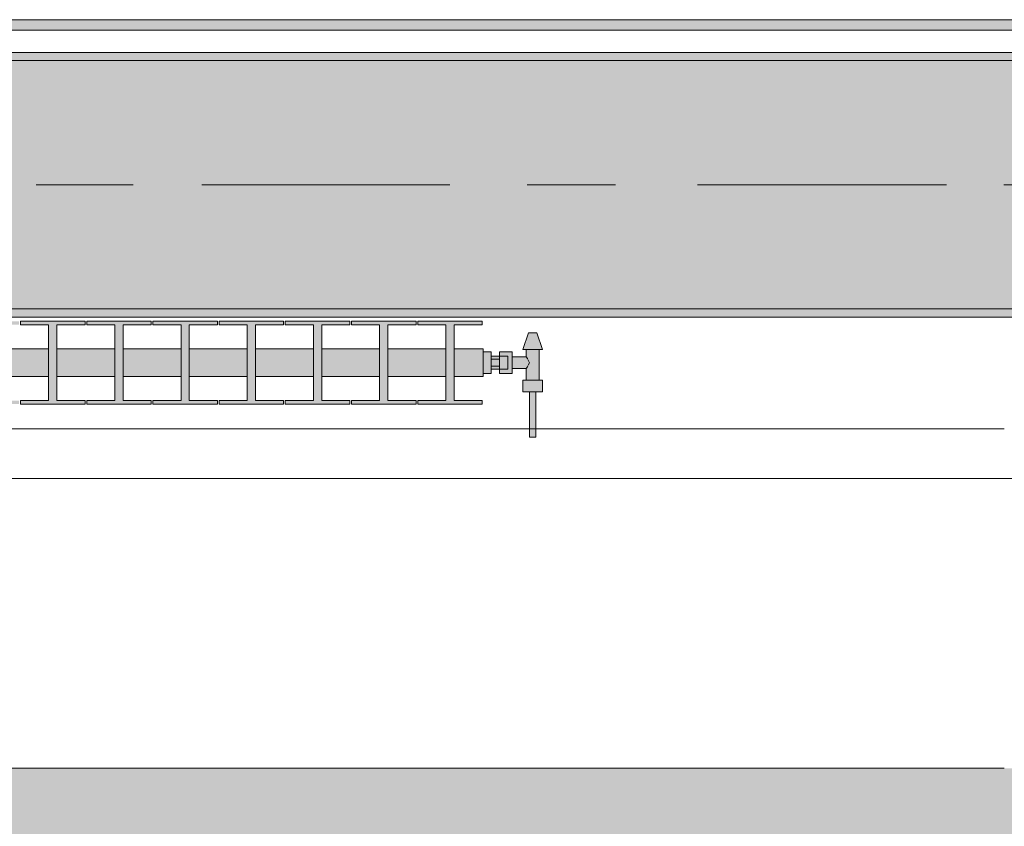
# Model space of a CAD drawing. Header units: metres. Extents: x -3.6 to 85.2, y -11 to 16.8.
# Tile 448 of 508: x 56.36 to 57.55, y -0.225 to 0.749. Entities that reach past the tile are written whole.
import ezdxf

# ---------------------------------------------------------------- set-up
doc = ezdxf.new("R2010")
doc.units = ezdxf.units.M
doc.header["$MEASUREMENT"] = 0
doc.linetypes.add('Achse', pattern=[0.2, 0.1, -0.05, 0, -0.05])
doc.linetypes.add('Strichlinie doppelt', pattern=[0.546806, 0.264583, -0.105833, 0.070556, -0.105833])
for name, color, linetype in [('302 - Elemente.Schraffur', 7, 'Continuous'), ('451 - Universal.Achsen Raster', 7, 'Continuous'), ('604 - Struktur.Wand Aussen', 7, 'Continuous'), ('608 - Struktur.Träger', 7, 'Continuous'), ('801 - HKLSE.Heizung_ Klima_ Lüftung', 7, 'Continuous'), ('Neubau_653 - Abdeckung.TB Verkofferung', 7, 'Continuous')]:
    doc.layers.add(name, color=color, linetype=linetype)
pattern_1 = [(45, (0, 0), (-0.01767767, 0.01767767), [0, -0.025])]

msp = doc.modelspace()

# ---------------------------------------------------------------- hatches: boundary and pattern name
at = {"layer": '302 - Elemente.Schraffur', "linetype": 'Continuous', "lineweight": 0, "true_color": 0x282828}
msp.add_hatch(color=250, dxfattribs=at).paths.add_polyline_path([(55.22, -3.31), (62.435, -3.31), (62.435, -0.155), (55.22, -0.155)])
at = {"layer": '608 - Struktur.Träger', "linetype": 'Continuous', "lineweight": 0, "true_color": 0x000000}
h = msp.add_hatch(dxfattribs=at)
h.set_pattern_fill('Gips_0001', color=18, style=0, pattern_type=2)
h.set_pattern_definition(pattern_1)
h.paths.add_polyline_path([(54.69, 0.71), (54.69, 0.7), (57.97, 0.7), (57.97, 0.71)])
h = msp.add_hatch(dxfattribs=at)
h.set_pattern_fill('Beton__Stahlbeton_0001', color=18, style=0, pattern_type=2)
h.set_pattern_definition([(45, (0, 0), (-0.08485281, 0.08485281), []), (45, (-0.04243, 0.04243), (-0.08485281, 0.08485281), [0.09, -0.03])])
h.paths.add_polyline_path([(0.69, 0.7), (0.38, 0.7), (0.38, 0.4), (0.69, 0.4), (3.97, 0.4), (4.29, 0.4), (7.57, 0.4), (7.89, 0.4), (11.17, 0.4), (11.49, 0.4), (14.77, 0.4), (15.09, 0.4), (18.37, 0.4), (18.69, 0.4), (21.97, 0.4), (22.29, 0.4), (25.57, 0.4), (25.89, 0.4), (29.17, 0.4), (29.49, 0.4), (32.77, 0.4), (33.09, 0.4), (36.37, 0.4), (36.69, 0.4), (39.97, 0.4), (40.29, 0.4), (43.57, 0.4), (43.89, 0.4), (47.17, 0.4), (47.49, 0.4), (50.77, 0.4), (51.09, 0.4), (51.8, 0.4), (51.97, 0.4), (54.37, 0.4), (54.69, 0.4), (57.97, 0.4), (58.29, 0.4), (61.57, 0.4), (61.88, 0.4), (61.88, 0.7), (61.57, 0.7), (58.29, 0.7), (57.97, 0.7), (54.69, 0.7), (54.37, 0.7), (51.97, 0.7), (51.8, 0.7), (51.09, 0.7), (50.77, 0.7), (47.49, 0.7), (47.16, 0.7), (43.89, 0.7), (43.57, 0.7), (40.29, 0.7), (39.935, 0.7), (36.69, 0.7), (36.37, 0.7), (33.09, 0.7), (32.77, 0.7), (29.49, 0.7), (29.17, 0.7), (25.89, 0.7), (25.57, 0.7), (22.29, 0.7), (21.97, 0.7), (18.69, 0.7), (18.37, 0.7), (15.09, 0.7), (14.77, 0.7), (11.49, 0.7), (11.17, 0.7), (7.89, 0.7), (7.57, 0.7), (4.29, 0.7), (3.97, 0.7)])
h = msp.add_hatch(dxfattribs=at)
h.set_pattern_fill('Gips_0001', color=18, style=0, pattern_type=2)
h.set_pattern_definition(pattern_1)
h.paths.add_polyline_path([(54.69, 0.4), (54.69, 0.39), (57.97, 0.39), (57.97, 0.4)])
at = {"layer": '801 - HKLSE.Heizung_ Klima_ Lüftung', "linetype": 'Continuous', "lineweight": 0, "true_color": 0x3a3a3a}
for points in [[(55.72, 0.3183), (55.755, 0.3183), (55.755, 0.2892), (55.721, 0.2892), (55.721, 0.285), (55.799, 0.285), (55.799, 0.2892), (55.765, 0.2892), (55.765, 0.3183), (55.835, 0.3183), (55.835, 0.2892), (55.801, 0.2892), (55.801, 0.285), (55.879, 0.285), (55.879, 0.2892), (55.845, 0.2892), (55.845, 0.3183), (55.915, 0.3183), (55.915, 0.2892), (55.881, 0.2892), (55.881, 0.285), (55.959, 0.285), (55.959, 0.2892), (55.925, 0.2892), (55.925, 0.3183), (55.995, 0.3183), (55.995, 0.2892), (55.961, 0.2892), (55.961, 0.285), (56.039, 0.285), (56.039, 0.2892), (56.005, 0.2892), (56.005, 0.3183), (56.075, 0.3183), (56.075, 0.2892), (56.041, 0.2892), (56.041, 0.285), (56.119, 0.285), (56.119, 0.2892), (56.085, 0.2892), (56.085, 0.3183), (56.155, 0.3183), (56.155, 0.2892), (56.121, 0.2892), (56.121, 0.285), (56.199, 0.285), (56.199, 0.2892), (56.165, 0.2892), (56.165, 0.3183), (56.235, 0.3183), (56.235, 0.2892), (56.201, 0.2892), (56.201, 0.285), (56.279, 0.285), (56.279, 0.2892), (56.245, 0.2892), (56.245, 0.3183), (56.315, 0.3183), (56.315, 0.2892), (56.281, 0.2892), (56.281, 0.285), (56.359, 0.285), (56.359, 0.2892), (56.325, 0.2892), (56.325, 0.3183), (56.395, 0.3183), (56.395, 0.2892), (56.361, 0.2892), (56.361, 0.285), (56.439, 0.285), (56.439, 0.2892), (56.405, 0.2892), (56.405, 0.3183), (56.475, 0.3183), (56.475, 0.2892), (56.441, 0.2892), (56.441, 0.285), (56.519, 0.285), (56.519, 0.2892), (56.485, 0.2892), (56.485, 0.3183), (56.555, 0.3183), (56.555, 0.2892), (56.521, 0.2892), (56.521, 0.285), (56.599, 0.285), (56.599, 0.2892), (56.565, 0.2892), (56.565, 0.3183), (56.635, 0.3183), (56.635, 0.2892), (56.601, 0.2892), (56.601, 0.285), (56.679, 0.285), (56.679, 0.2892), (56.645, 0.2892), (56.645, 0.3183), (56.715, 0.3183), (56.715, 0.2892), (56.681, 0.2892), (56.681, 0.285), (56.759, 0.285), (56.759, 0.2892), (56.725, 0.2892), (56.725, 0.3183), (56.795, 0.3183), (56.795, 0.2892), (56.761, 0.2892), (56.761, 0.285), (56.839, 0.285), (56.839, 0.2892), (56.805, 0.2892), (56.805, 0.3183), (56.875, 0.3183), (56.875, 0.2892), (56.841, 0.2892), (56.841, 0.285), (56.919, 0.285), (56.919, 0.2892), (56.885, 0.2892), (56.885, 0.3183), (56.92, 0.3183), (56.92, 0.3517), (56.885, 0.3517), (56.885, 0.3808), (56.919, 0.3808), (56.919, 0.385), (56.841, 0.385), (56.841, 0.3808), (56.875, 0.3808), (56.875, 0.3517), (56.805, 0.3517), (56.805, 0.3808), (56.839, 0.3808), (56.839, 0.385), (56.761, 0.385), (56.761, 0.3808), (56.795, 0.3808), (56.795, 0.3517), (56.725, 0.3517), (56.725, 0.3808), (56.759, 0.3808), (56.759, 0.385), (56.681, 0.385), (56.681, 0.3808), (56.715, 0.3808), (56.715, 0.3517), (56.645, 0.3517), (56.645, 0.3808), (56.679, 0.3808), (56.679, 0.385), (56.601, 0.385), (56.601, 0.3808), (56.635, 0.3808), (56.635, 0.3517), (56.565, 0.3517), (56.565, 0.3808), (56.599, 0.3808), (56.599, 0.385), (56.521, 0.385), (56.521, 0.3808), (56.555, 0.3808), (56.555, 0.3517), (56.485, 0.3517), (56.485, 0.3808), (56.519, 0.3808), (56.519, 0.385), (56.441, 0.385), (56.441, 0.3808), (56.475, 0.3808), (56.475, 0.3517), (56.405, 0.3517), (56.405, 0.3808), (56.439, 0.3808), (56.439, 0.385), (56.361, 0.385), (56.361, 0.3808), (56.395, 0.3808), (56.395, 0.3517), (56.325, 0.3517), (56.325, 0.3808), (56.359, 0.3808), (56.359, 0.385), (56.281, 0.385), (56.281, 0.3808), (56.315, 0.3808), (56.315, 0.3517), (56.245, 0.3517), (56.245, 0.3808), (56.279, 0.3808), (56.279, 0.385), (56.201, 0.385), (56.201, 0.3808), (56.235, 0.3808), (56.235, 0.3517), (56.165, 0.3517), (56.165, 0.3808), (56.199, 0.3808), (56.199, 0.385), (56.121, 0.385), (56.121, 0.3808), (56.155, 0.3808), (56.155, 0.3517), (56.085, 0.3517), (56.085, 0.3808), (56.119, 0.3808), (56.119, 0.385), (56.041, 0.385), (56.041, 0.3808), (56.075, 0.3808), (56.075, 0.3517), (56.005, 0.3517), (56.005, 0.3808), (56.039, 0.3808), (56.039, 0.385), (55.961, 0.385), (55.961, 0.3808), (55.995, 0.3808), (55.995, 0.3517), (55.925, 0.3517), (55.925, 0.3808), (55.959, 0.3808), (55.959, 0.385), (55.881, 0.385), (55.881, 0.3808), (55.915, 0.3808), (55.915, 0.3517), (55.845, 0.3517), (55.845, 0.3808), (55.879, 0.3808), (55.879, 0.385), (55.801, 0.385), (55.801, 0.3808), (55.835, 0.3808), (55.835, 0.3517), (55.765, 0.3517), (55.765, 0.3808), (55.799, 0.3808), (55.799, 0.385), (55.721, 0.385), (55.721, 0.3808), (55.755, 0.3808), (55.755, 0.3517), (55.72, 0.3517)], [(56.92, 0.348), (56.92, 0.322), (56.93, 0.322), (56.93, 0.327), (56.94, 0.327), (56.94, 0.322), (56.955, 0.322), (56.955, 0.328), (56.972, 0.328), (56.972, 0.314), (56.968, 0.314), (56.968, 0.3), (56.976, 0.3), (56.976, 0.245), (56.984, 0.245), (56.984, 0.3), (56.992, 0.3), (56.992, 0.314), (56.988, 0.314), (56.988, 0.351), (56.992, 0.351), (56.985, 0.371), (56.975, 0.371), (56.968, 0.351), (56.972, 0.351), (56.972, 0.342), (56.955, 0.342), (56.955, 0.348), (56.94, 0.348), (56.94, 0.343), (56.93, 0.343), (56.93, 0.348)]]:
    msp.add_hatch(color=250, dxfattribs=at).paths.add_polyline_path(points)
at = {"layer": 'Neubau_653 - Abdeckung.TB Verkofferung', "linetype": 'Continuous', "lineweight": 0, "true_color": 0x000000}
h = msp.add_hatch(dxfattribs=at)
h.set_pattern_fill('Gips_0001', color=18, style=0, pattern_type=2)
h.set_pattern_definition(pattern_1)
h.paths.add_polyline_path([(54.71, 0.737), (58.06, 0.737), (58.06, 0.7495), (54.71, 0.7495)])

# ---------------------------------------------------------------- linework, layer by layer
at = {"layer": '451 - Universal.Achsen Raster', "color": 160, "linetype": 'Strichlinie doppelt', "lineweight": 9, "true_color": 0x3232ff}
msp.add_line((64.935, 0.55), (-3.175, 0.55), dxfattribs=at)
at = {"layer": '604 - Struktur.Wand Aussen', "color": 7, "linetype": 'Continuous', "lineweight": 13}
for p, q in [((57.55, 0.255), (55.15, 0.255)), ((55.15, -0.155), (57.55, -0.155))]:
    msp.add_line(p, q, dxfattribs=at)
at = {"layer": '608 - Struktur.Träger', "color": 7, "linetype": 'Continuous', "lineweight": 13}
for p, q in [((0.38, 0.71), (61.88, 0.71)), ((57.97, 0.7), (54.69, 0.7)), ((0.38, 0.39), (61.88, 0.39))]:
    msp.add_line(p, q, dxfattribs=at)
at = {"layer": '608 - Struktur.Träger', "color": 7, "linetype": 'Continuous', "lineweight": 5}
for p, q in [((57.97, 0.71), (54.69, 0.71)), ((57.97, 0.39), (54.69, 0.39))]:
    msp.add_line(p, q, dxfattribs=at)
at = {"layer": '608 - Struktur.Träger', "color": 7, "linetype": 'Achse', "lineweight": 9}
msp.add_line((0.38, 0.55), (61.88, 0.55), dxfattribs=at)
at = {"layer": '608 - Struktur.Träger', "color": 7, "linetype": 'Continuous', "lineweight": 13, "flags": 128}
msp.add_lwpolyline([(61.88, 0.4), (61.57, 0.4), (58.29, 0.4), (57.97, 0.4), (54.69, 0.4), (54.37, 0.4), (51.97, 0.4), (51.8, 0.4), (51.09, 0.4), (50.77, 0.4), (47.49, 0.4), (47.17, 0.4), (43.89, 0.4), (43.57, 0.4), (40.29, 0.4), (39.97, 0.4), (36.69, 0.4), (36.37, 0.4), (33.09, 0.4), (32.77, 0.4), (29.49, 0.4)], dxfattribs=at)
at = {"layer": '801 - HKLSE.Heizung_ Klima_ Lüftung', "color": 7, "linetype": 'Continuous', "lineweight": 5, "true_color": 0xebebeb}
for p, q in [((56.361, 0.385), (56.439, 0.385)), ((56.361, 0.385), (56.439, 0.385)), ((56.361, 0.3808), (56.361, 0.385)), ((56.395, 0.3808), (56.361, 0.3808)), ((56.395, 0.2892), (56.395, 0.3808)), ((56.439, 0.3808), (56.405, 0.3808)), ((56.405, 0.3808), (56.405, 0.2892)), ((56.439, 0.385), (56.439, 0.3808)), ((56.439, 0.385), (56.439, 0.3808)), ((56.441, 0.385), (56.519, 0.385)), ((56.441, 0.3808), (56.441, 0.385)), ((56.441, 0.385), (56.519, 0.385)), ((56.441, 0.3808), (56.441, 0.385)), ((56.475, 0.3808), (56.441, 0.3808)), ((56.475, 0.2892), (56.475, 0.3808)), ((56.519, 0.3808), (56.485, 0.3808)), ((56.485, 0.3808), (56.485, 0.2892)), ((56.519, 0.385), (56.519, 0.3808)), ((56.521, 0.385), (56.599, 0.385)), ((56.521, 0.385), (56.599, 0.385)), ((56.521, 0.3808), (56.521, 0.385)), ((56.555, 0.3808), (56.521, 0.3808)), ((56.555, 0.2892), (56.555, 0.3808)), ((56.599, 0.3808), (56.565, 0.3808)), ((56.565, 0.3808), (56.565, 0.2892)), ((56.599, 0.385), (56.599, 0.3808)), ((56.601, 0.385), (56.679, 0.385)), ((56.601, 0.385), (56.679, 0.385)), ((56.601, 0.3808), (56.601, 0.385)), ((56.635, 0.3808), (56.601, 0.3808)), ((56.635, 0.2892), (56.635, 0.3808)), ((56.679, 0.3808), (56.645, 0.3808)), ((56.645, 0.3808), (56.645, 0.2892)), ((56.679, 0.385), (56.679, 0.3808)), ((56.679, 0.385), (56.679, 0.3808)), ((56.681, 0.385), (56.759, 0.385)), ((56.681, 0.3808), (56.681, 0.385)), ((56.681, 0.385), (56.759, 0.385)), ((56.681, 0.3808), (56.681, 0.385)), ((56.715, 0.3808), (56.681, 0.3808)), ((56.715, 0.2892), (56.715, 0.3808)), ((56.759, 0.3808), (56.725, 0.3808)), ((56.725, 0.3808), (56.725, 0.2892)), ((56.759, 0.385), (56.759, 0.3808)), ((56.761, 0.385), (56.839, 0.385)), ((56.761, 0.3808), (56.761, 0.385)), ((56.761, 0.385), (56.839, 0.385)), ((56.761, 0.3808), (56.761, 0.385)), ((56.795, 0.3808), (56.761, 0.3808)), ((56.795, 0.2892), (56.795, 0.3808)), ((56.839, 0.3808), (56.805, 0.3808)), ((56.805, 0.3808), (56.805, 0.2892)), ((56.839, 0.385), (56.839, 0.3808)), ((56.839, 0.385), (56.839, 0.3808)), ((56.841, 0.385), (56.919, 0.385)), ((56.841, 0.3808), (56.841, 0.385)), ((56.841, 0.385), (56.919, 0.385)), ((56.841, 0.3808), (56.841, 0.385)), ((56.875, 0.3808), (56.841, 0.3808)), ((56.875, 0.2892), (56.875, 0.3808)), ((56.919, 0.3808), (56.885, 0.3808)), ((56.885, 0.3808), (56.885, 0.2892)), ((56.919, 0.385), (56.919, 0.3808)), ((56.968, 0.351), (56.975, 0.371)), ((56.975, 0.371), (56.9765, 0.371)), ((56.9765, 0.371), (56.98, 0.371)), ((56.98, 0.371), (56.9835, 0.371)), ((56.9835, 0.371), (56.985, 0.371)), ((56.992, 0.351), (56.985, 0.371)), ((56.325, 0.3517), (56.395, 0.3517)), ((56.405, 0.3517), (56.475, 0.3517)), ((56.485, 0.3517), (56.555, 0.3517)), ((56.565, 0.3517), (56.635, 0.3517)), ((56.645, 0.3517), (56.715, 0.3517)), ((56.725, 0.3517), (56.795, 0.3517)), ((56.805, 0.3517), (56.875, 0.3517)), ((56.885, 0.3517), (56.92, 0.3517)), ((56.92, 0.3468), (56.92, 0.3517)), ((56.92, 0.348), (56.93, 0.348)), ((56.92, 0.348), (56.93, 0.348)), ((56.92, 0.348), (56.93, 0.348)), ((56.92, 0.348), (56.93, 0.348)), ((56.92, 0.335), (56.92, 0.3468)), ((56.93, 0.335), (56.93, 0.348)), ((56.94, 0.3415), (56.94, 0.348)), ((56.94, 0.348), (56.94, 0.343)), ((56.955, 0.348), (56.94, 0.348)), ((56.955, 0.3415), (56.955, 0.348)), ((56.968, 0.351), (56.9715, 0.351)), ((56.9715, 0.351), (56.98, 0.351)), ((56.972, 0.342), (56.972, 0.351)), ((56.98, 0.351), (56.9885, 0.351)), ((56.988, 0.314), (56.988, 0.351)), ((56.9885, 0.351), (56.992, 0.351)), ((56.92, 0.3232), (56.92, 0.335)), ((56.94, 0.343), (56.93, 0.343)), ((56.93, 0.3393), (56.94, 0.3393)), ((56.93, 0.322), (56.93, 0.335)), ((56.94, 0.3407), (56.94, 0.343)), ((56.94, 0.343), (56.95, 0.343)), ((56.94, 0.3407), (56.94, 0.343)), ((56.94, 0.3393), (56.94, 0.3415)), ((56.94, 0.335), (56.94, 0.3407)), ((56.94, 0.3393), (56.94, 0.3407)), ((56.94, 0.335), (56.94, 0.3393)), ((56.94, 0.3307), (56.94, 0.335)), ((56.94, 0.3293), (56.94, 0.335)), ((56.95, 0.3407), (56.95, 0.343)), ((56.95, 0.335), (56.95, 0.3407)), ((56.95, 0.3293), (56.95, 0.335)), ((56.972, 0.342), (56.955, 0.342)), ((56.955, 0.3285), (56.955, 0.3415)), ((56.9737, 0.3399), (56.972, 0.342)), ((56.9742, 0.3389), (56.9737, 0.3399)), ((56.9761, 0.335), (56.9747, 0.3379)), ((56.9747, 0.3321), (56.9761, 0.335)), ((56.92, 0.3183), (56.92, 0.3232)), ((56.92, 0.322), (56.93, 0.322)), ((56.93, 0.3307), (56.94, 0.3307)), ((56.94, 0.327), (56.93, 0.327)), ((56.94, 0.3285), (56.94, 0.3307)), ((56.94, 0.3293), (56.94, 0.3307)), ((56.94, 0.327), (56.94, 0.3293)), ((56.94, 0.327), (56.94, 0.3293)), ((56.94, 0.322), (56.94, 0.3285)), ((56.94, 0.327), (56.95, 0.327)), ((56.94, 0.327), (56.94, 0.322)), ((56.955, 0.322), (56.94, 0.322)), ((56.95, 0.327), (56.95, 0.3293)), ((56.955, 0.322), (56.955, 0.3285)), ((56.972, 0.328), (56.955, 0.328)), ((56.972, 0.328), (56.9737, 0.3301)), ((56.972, 0.314), (56.972, 0.328)), ((56.9737, 0.3301), (56.9742, 0.3311)), ((56.325, 0.3183), (56.395, 0.3183)), ((56.405, 0.3183), (56.475, 0.3183)), ((56.485, 0.3183), (56.555, 0.3183)), ((56.565, 0.3183), (56.635, 0.3183)), ((56.645, 0.3183), (56.715, 0.3183)), ((56.725, 0.3183), (56.795, 0.3183)), ((56.805, 0.3183), (56.875, 0.3183)), ((56.885, 0.3183), (56.92, 0.3183)), ((56.968, 0.314), (56.974, 0.314)), ((56.968, 0.3), (56.968, 0.314)), ((56.974, 0.314), (56.986, 0.314)), ((56.986, 0.314), (56.992, 0.314)), ((56.992, 0.3), (56.992, 0.314)), ((56.968, 0.3), (56.974, 0.3)), ((56.974, 0.3), (56.986, 0.3)), ((56.976, 0.245), (56.976, 0.3)), ((56.976, 0.3), (56.9772, 0.3)), ((56.9772, 0.3), (56.98, 0.3)), ((56.98, 0.3), (56.9828, 0.3)), ((56.9828, 0.3), (56.984, 0.3)), ((56.984, 0.245), (56.984, 0.3)), ((56.986, 0.3), (56.992, 0.3)), ((56.361, 0.285), (56.361, 0.2892)), ((56.361, 0.2892), (56.395, 0.2892)), ((56.405, 0.2892), (56.439, 0.2892)), ((56.439, 0.2892), (56.439, 0.285)), ((56.439, 0.2892), (56.439, 0.285)), ((56.441, 0.285), (56.441, 0.2892)), ((56.441, 0.285), (56.441, 0.2892)), ((56.441, 0.2892), (56.475, 0.2892)), ((56.485, 0.2892), (56.519, 0.2892)), ((56.519, 0.2892), (56.519, 0.285)), ((56.521, 0.285), (56.521, 0.2892)), ((56.521, 0.2892), (56.555, 0.2892)), ((56.565, 0.2892), (56.599, 0.2892)), ((56.599, 0.2892), (56.599, 0.285)), ((56.601, 0.285), (56.601, 0.2892)), ((56.601, 0.2892), (56.635, 0.2892)), ((56.645, 0.2892), (56.679, 0.2892)), ((56.679, 0.2892), (56.679, 0.285)), ((56.679, 0.2892), (56.679, 0.285)), ((56.681, 0.285), (56.681, 0.2892)), ((56.681, 0.285), (56.681, 0.2892)), ((56.681, 0.2892), (56.715, 0.2892)), ((56.725, 0.2892), (56.759, 0.2892)), ((56.759, 0.2892), (56.759, 0.285)), ((56.761, 0.285), (56.761, 0.2892)), ((56.761, 0.285), (56.761, 0.2892)), ((56.761, 0.2892), (56.795, 0.2892)), ((56.805, 0.2892), (56.839, 0.2892)), ((56.839, 0.2892), (56.839, 0.285)), ((56.839, 0.2892), (56.839, 0.285)), ((56.841, 0.285), (56.841, 0.2892)), ((56.841, 0.285), (56.841, 0.2892)), ((56.841, 0.2892), (56.875, 0.2892)), ((56.885, 0.2892), (56.919, 0.2892)), ((56.919, 0.2892), (56.919, 0.285)), ((56.439, 0.285), (56.361, 0.285)), ((56.519, 0.285), (56.441, 0.285)), ((56.599, 0.285), (56.521, 0.285)), ((56.679, 0.285), (56.601, 0.285)), ((56.759, 0.285), (56.681, 0.285)), ((56.839, 0.285), (56.761, 0.285)), ((56.919, 0.285), (56.841, 0.285)), ((56.976, 0.245), (56.9772, 0.245)), ((56.9772, 0.245), (56.98, 0.245)), ((56.98, 0.245), (56.9828, 0.245)), ((56.9828, 0.245), (56.984, 0.245))]:
    msp.add_line(p, q, dxfattribs=at)
at = {"layer": 'Neubau_653 - Abdeckung.TB Verkofferung', "color": 1, "linetype": 'Continuous', "lineweight": 9}
for p, q in [((54.71, 0.7495), (62.025, 0.7495)), ((54.71, 0.195), (62.025, 0.195))]:
    msp.add_line(p, q, dxfattribs=at)
at = {"layer": 'Neubau_653 - Abdeckung.TB Verkofferung', "color": 1, "linetype": 'Continuous', "lineweight": 5}
for p, q in [((58.06, 0.7495), (54.71, 0.7495)), ((58.06, 0.737), (54.71, 0.737)), ((58.06, 0.71), (54.71, 0.71))]:
    msp.add_line(p, q, dxfattribs=at)

doc.saveas('drawing.dxf')
